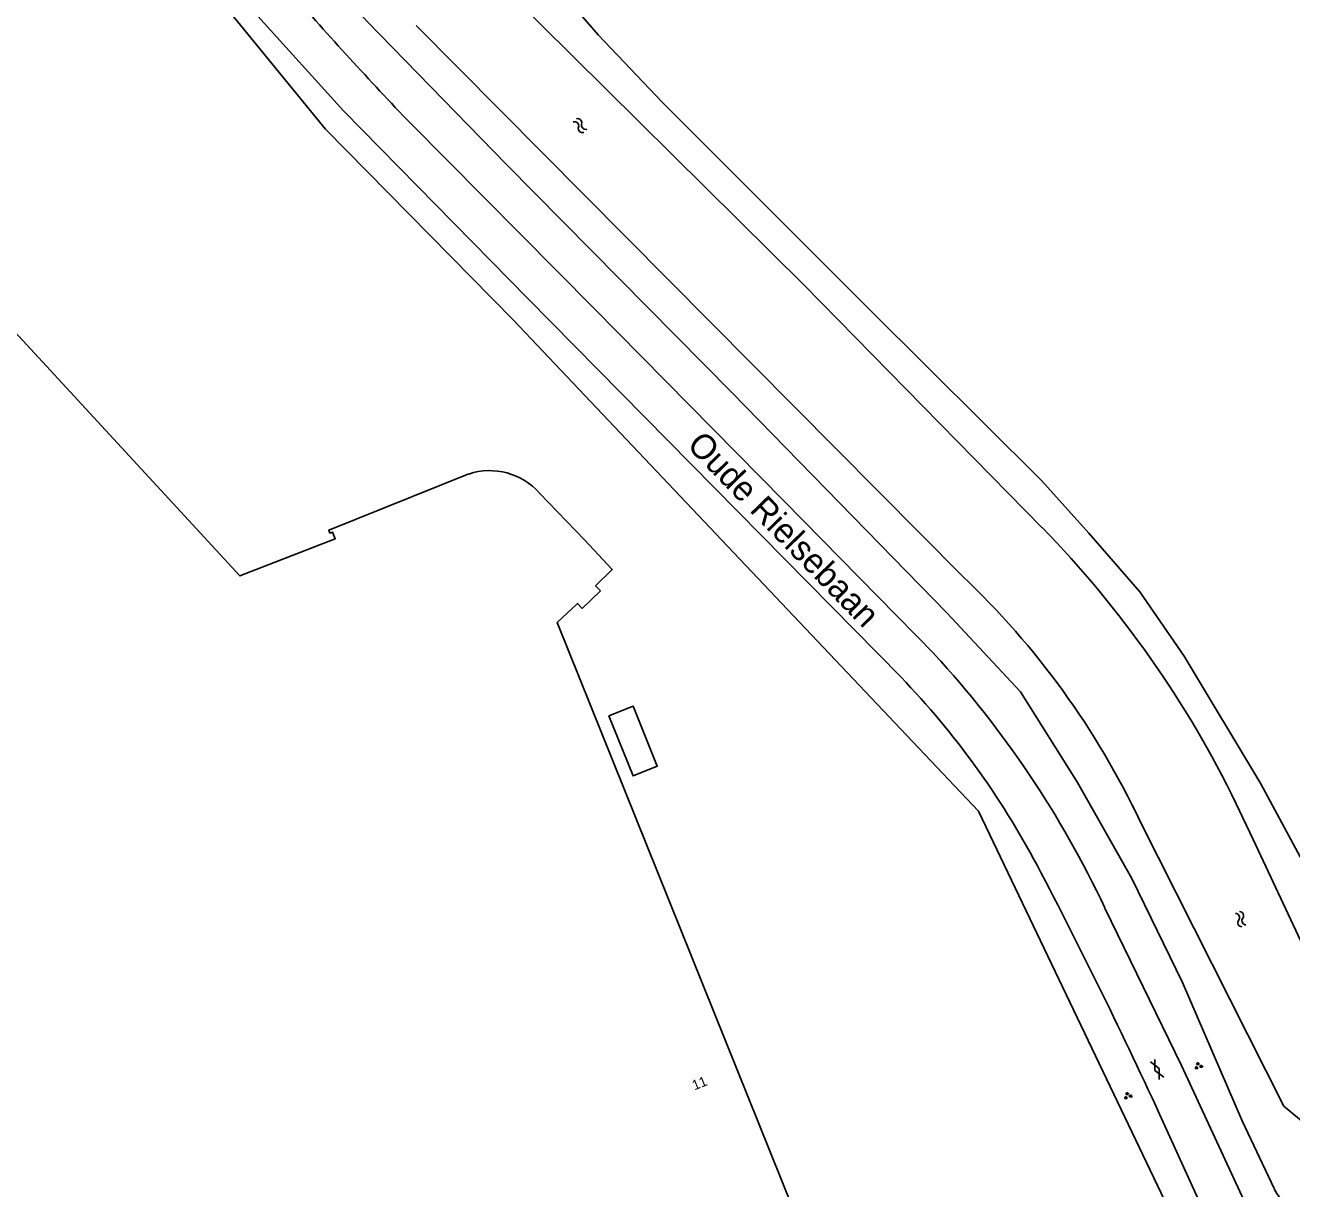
# Model space of a CAD drawing. Extents: x 126000 to 131009, y 393000 to 395500.
# Drawn here: x 130441.7 to 130569.8, y 394082.9 to 394200.6 of the extents above; entities that cross this region are included whole.
import ezdxf

# ---------------------------------------------------------------- set-up
doc = ezdxf.new("R2010")
doc.units = 0
for name, color, linetype in [('gg-afsc-hekwerk', 7, 'Continuous'), ('gg-anno-huisnummerreeks BGT', 7, 'Continuous'), ('gg-anno-openbare ruimte label', 7, 'Continuous'), ('gg-bbg-hoofdgebouw', 7, 'Continuous'), ('gg-bbg-luifel en loopbrug', 7, 'Continuous'), ('gg-knt-verharding', 7, 'Continuous'), ('gg-kntw-bovenkant insteek waterloop', 7, 'Continuous'), ('gg-kntw-waterlijn', 7, 'Continuous'), ('gt-symb-gesloten verharding', 7, 'Continuous'), ('gt-symb-groenvak', 7, 'Continuous'), ('gt-symb-watersymbool', 7, 'Continuous')]:
    doc.layers.add(name, color=color, linetype=linetype)

# ---------------------------------------------------------------- blocks, each defined once
blk = doc.blocks.new('gt0-GRVAK')
at = {"layer": 'gt-symb-groenvak'}
for p, q in [((-0.11, 0.19), (-0.23, 0.24)), ((-0.18, 0.15), (0.09, 0.15)), ((-0.09, 0.21), (-0.16, 0.32)), ((-0.05, 0.21), (-0.05, 0.39)), ((0, 0.21), (0.06, 0.32)), ((0.01, 0.19), (0.13, 0.24)), ((0.26, -0.05), (0.2, 0.06)), ((0.3, -0.05), (0.3, 0.13)), ((0.35, -0.05), (0.41, 0.06)), ((-0.25, -0.23), (-0.36, -0.18)), ((-0.32, -0.26), (-0.05, -0.26)), ((-0.23, -0.21), (-0.29, -0.1)), ((-0.18, -0.2), (-0.18, -0.02)), ((-0.14, -0.21), (-0.07, -0.1)), ((-0.12, -0.23), (0, -0.18)), ((0.24, -0.07), (0.12, -0.02)), ((0.17, -0.11), (0.44, -0.11)), ((0.37, -0.07), (0.49, -0.02))]:
    blk.add_line(p, q, dxfattribs=at)
blk = doc.blocks.new('gt0-GESVH1')
at = {"layer": 'gt-symb-gesloten verharding'}
for p, q in [((-0.99, -0.26), (0.01, 0.24)), ((0.01, -0.26), (-0.99, 0.24)), ((0.01, 0.24), (1.01, -0.26)), ((1.01, 0.24), (0.01, -0.26))]:
    blk.add_line(p, q, dxfattribs=at)
blk = doc.blocks.new('gt0-WA')
at = {"layer": 'gt-symb-watersymbool'}
for centre, start, end in [((-0.32, 0.02), 28.0725, 151.9275), ((0.43, 0.42), 208.0725, 331.9275), ((-0.32, -0.43), 28.0725, 151.9275), ((0.43, -0.03), 208.0725, 331.9275)]:
    blk.add_arc(centre, 0.425, start, end, dxfattribs=at)

msp = doc.modelspace()

# ---------------------------------------------------------------- linework, layer by layer
at = {"layer": 'gg-afsc-hekwerk'}
msp.add_lwpolyline([(130416.98, 394292.58), (130424.22, 394277.89), (130447.51, 394223.5), (130458.78, 394206.38), (130472.06, 394190.08), (130491.05, 394170.81), (130538.14, 394121.08), (130559.95, 394075.44), (130552.95, 394072.62)], dxfattribs=at)
at = {"layer": 'gg-bbg-hoofdgebouw'}
for points in [[(130377.72, 394042.99), (130375.32, 394094.92), (130387.1, 394099.72), (130385.31, 394185.32), (130415.06, 394197.31), (130463.41, 394144.89), (130473.05, 394148.65), (130472.77, 394149.32), (130472.52, 394149.22), (130472.4, 394149.52), (130486.56, 394155.2)], [(130493.73, 394153.26), (130498.27, 394148.53), (130501.08, 394145.52), (130499.4, 394143.88), (130499.89, 394143.38), (130498.04, 394141.59), (130497.55, 394142.1), (130495.51, 394140.17), (130531.78, 394049.96)]]:
    msp.add_lwpolyline(points, dxfattribs=at)
msp.add_arc((130488.68, 394148.81), 6.73, 41.416, 108.3445, dxfattribs=at)
at = {"layer": 'gg-bbg-luifel en loopbrug'}
msp.add_lwpolyline([(130500.73, 394130.73), (130503.18, 394124.64), (130505.63, 394125.63), (130503.18, 394131.72), (130500.73, 394130.73)], dxfattribs=at)
at = {"layer": 'gg-knt-verharding'}
for points in [[(130530.3, 394134.65), (130492.53, 394172.95), (130473.9, 394191.95), (130465.24, 394201.54)], [(130533.67, 394136.97), (130518.48, 394152.45), (130499.22, 394171.98), (130480.69, 394190.66)], [(130567.31, 394076.7), (130558.65, 394095.33), (130550.92, 394111.28)], [(130564.3, 394072.68), (130563.7, 394074.5), (130556.81, 394089.61)]]:
    msp.add_lwpolyline(points, dxfattribs=at)
for centre, radius, start, end in [((130779.37, 394475.92), 413.02, 221.1692, 223.684), ((130458.67, 394067.98), 101.9, 25.1488, 42.6165), ((130468.5, 394075.51), 85.53, 27.9602, 43.7452), ((130038.79, 393851.58), 570.1, 24.6784, 27.5901)]:
    msp.add_arc(centre, radius, start, end, dxfattribs=at)
at = {"layer": 'gg-kntw-bovenkant insteek waterloop'}
for points in [[(130568.05, 394082.88), (130564.79, 394089.76), (130558.77, 394103.73), (130553.64, 394114.26), (130548.13, 394123.99), (130542.37, 394133.16), (130534.93, 394141.14), (130513.22, 394163.41), (130490.37, 394186.53), (130476.29, 394201), (130471.34, 394206.45), (130470.03, 394208.04)], [(130492.98, 394207.36), (130499.66, 394199.64), (130506.16, 394192.78), (130527.14, 394171.8), (130544.51, 394154.55), (130549.28, 394149.22), (130554.46, 394143.26), (130558.95, 394136.76), (130566.68, 394123.86), (130572.1, 394113.82), (130575.57, 394107), (130578.45, 394100.96), (130581.89, 394092.96), (130582.84, 394088.2)]]:
    msp.add_lwpolyline(points, dxfattribs=at)
msp.add_arc((130571.8, 394084.62), 4.14, 204.9472, 266.5704, dxfattribs=at)
at = {"layer": 'gg-kntw-waterlijn'}
msp.add_line((130481.24, 394200.6), (130536.52, 394144.86), dxfattribs=at)
for points in [[(130544.56, 394149.76), (130520.49, 394174.32), (130490.48, 394204.06)], [(130577.26, 394086), (130575.46, 394090.05), (130577.82, 394092.82), (130565.93, 394118.2), (130564.2, 394121.83)], [(130554.49, 394120.03), (130569.02, 394091.23), (130571.41, 394089.23), (130572.62, 394089.48), (130573.92, 394088.68), (130575.57, 394085.2)]]:
    msp.add_lwpolyline(points, dxfattribs=at)
for centre, radius, start, end in [((130467.92, 394075.02), 107.06, 25.9323, 44.2827), ((130479.2, 394084.45), 83.27, 25.2943, 46.5059)]:
    msp.add_arc(centre, radius, start, end, dxfattribs=at)

# ---------------------------------------------------------------- block references
at = {"layer": 'gt-symb-gesloten verharding', "rotation": -63.89617501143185}
msp.add_blockref('gt0-GESVH1', (130556.2, 394094.95), dxfattribs=at)
at = {"layer": 'gt-symb-groenvak', "rotation": -1.0312126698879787}
for p in [(130560.36, 394095.3), (130553.22, 394092.27)]:
    msp.add_blockref('gt0-GRVAK', p, dxfattribs=at)
at = {"layer": 'gt-symb-watersymbool'}
for p, rotation in [((130497.79, 394190.5), -45.2431206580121), ((130564.68, 394110.1), 115.07917899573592)]:
    msp.add_blockref('gt0-WA', p, dxfattribs=dict(at, rotation=rotation))

# ---------------------------------------------------------------- texts
at = {"layer": 'gg-anno-huisnummerreeks BGT'}
msp.add_text('11', height=1, rotation=21.9, dxfattribs=at).set_placement((130509.4, 394092.82))
at = {"layer": 'gg-anno-openbare ruimte label'}
msp.add_text('Oude Rielsebaan', height=2.5, rotation=314.2, dxfattribs=at).set_placement((130508.53, 394158.01))

doc.saveas('drawing.dxf')
